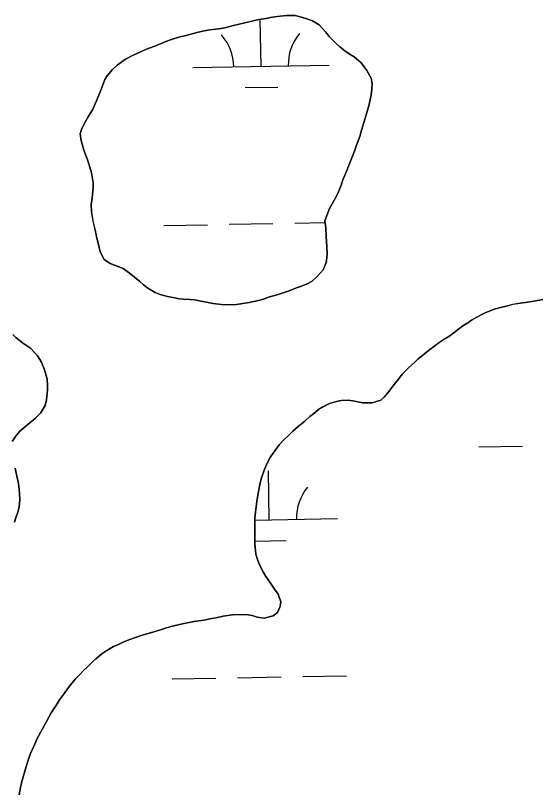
# Model space of a CAD drawing. Extents: x 3957609 to 3995875, y 234277 to 260273.
# Drawn here: x 3965169 to 3965552, y 254056 to 254626 of the extents above; entities that cross this region are included whole.
import ezdxf

# ---------------------------------------------------------------- set-up
doc = ezdxf.new("R2010")
doc.units = 0
doc.layers.add('V-TOPO-SHOR', color=7, linetype='Continuous')
doc.layers.add('V-WETL-SWMP', color=7, linetype='Continuous')

msp = doc.modelspace()

# ---------------------------------------------------------------- linework, layer by layer
at = {"layer": 'V-TOPO-SHOR'}
for points in [[(3965399.713, 254484.673), (3965403.859, 254491.845), (3965405.702, 254495.661), (3965408.161, 254501.766), (3965409.546, 254505.583), (3965411.852, 254511.232), (3965414.158, 254516.878), (3965415.542, 254520.542), (3965418.002, 254526.647), (3965419.389, 254530.923), (3965421.848, 254537.487), (3965423.081, 254541.915), (3965424.314, 254545.886), (3965425.701, 254550.158), (3965427.394, 254555.808), (3965428.783, 254560.849), (3965430.175, 254568.027), (3965430.798, 254571.998), (3965430.96, 254576.123), (3965430.206, 254580.249), (3965427.165, 254585.756), (3965422.901, 254591.421), (3965417.869, 254595.712), (3965414.969, 254597.553), (3965411.004, 254600.314), (3965407.344, 254603.072), (3965404.905, 254605.37), (3965401.55, 254608.436), (3965399.57, 254610.732), (3965396.828, 254614.252), (3965392.103, 254619.307), (3965387.223, 254622.223), (3965383.1, 254623.761), (3965379.895, 254624.533), (3965374.396, 254626.075), (3965368.131, 254626.09), (3965361.254, 254625.342), (3965356.517, 254624.591), (3965353.306, 254623.988), (3965347.803, 254623.085), (3965343.828, 254622.178), (3965337.712, 254620.665), (3965333.432, 254619.759), (3965329.303, 254618.852), (3965322.883, 254617.187), (3965318.449, 254616.435), (3965312.03, 254615.688), (3965307.902, 254614.781), (3965302.399, 254613.724), (3965298.882, 254612.663), (3965293.531, 254611.301), (3965290.014, 254610.394), (3965283.897, 254608.424), (3965279.768, 254607.058), (3965272.885, 254604.172), (3965265.391, 254601.44), (3965254.682, 254596.576), (3965250.093, 254594.145), (3965243.969, 254589.576), (3965240.6, 254586.528), (3965236.77, 254581.953), (3965234.929, 254579.055), (3965233.238, 254574.476), (3965231.546, 254570.048), (3965228.931, 254563.638), (3965226.166, 254557.533), (3965222.791, 254551.887), (3965219.721, 254546.699), (3965217.724, 254542.427), (3965216.952, 254539.22), (3965217.55, 254534.329), (3965219.52, 254527.294), (3965221.949, 254521.023), (3965223.315, 254517.353), (3965225.285, 254510.626), (3965226.49, 254503.29), (3965226.481, 254500.234), (3965225.543, 254492.136), (3965224.921, 254487.401), (3965225.214, 254482.205), (3965226.266, 254475.633), (3965227.778, 254468.601), (3965229.443, 254461.873), (3965230.196, 254458.205), (3965231.405, 254452.7), (3965234.448, 254447.193), (3965238.872, 254444.279), (3965242.077, 254443.048), (3965248.336, 254440.434), (3965254.131, 254436.447), (3965256.724, 254434.303), (3965260.535, 254430.932), (3965263.28, 254428.632), (3965266.483, 254426.178), (3965271.976, 254422.957), (3965275.486, 254421.572), (3965280.829, 254420.032), (3965286.328, 254418.949), (3965289.535, 254418.328), (3965292.591, 254418.169), (3965297.479, 254417.851)], [(3965297.479, 254417.851), (3965300.689, 254417.538), (3965305.575, 254416.608), (3965310.767, 254415.527), (3965314.433, 254414.906), (3965320.39, 254414.128), (3965324.82, 254413.964), (3965331.392, 254414.253), (3965340.717, 254415.604), (3965347.596, 254417.116), (3965351.266, 254418.175), (3965355.7, 254419.692), (3965358.606, 254420.602), (3965362.735, 254421.814), (3965369.309, 254423.938), (3965376.192, 254426.516), (3965379.096, 254427.579), (3965383.381, 254429.402), (3965387.053, 254431.38), (3965390.729, 254434.733), (3965395.017, 254439.458), (3965397.172, 254444.952), (3965397.79, 254448.313), (3965397.95, 254451.369), (3965397.811, 254456.413), (3965397.516, 254460.384), (3965397.371, 254463.9), (3965397.082, 254470.319), (3965396.177, 254475.515), (3965399.713, 254484.673)], [(3965556.199, 254417.718), (3965549.492, 254416.667), (3965543.395, 254415.615), (3965539.584, 254415.015), (3965534.247, 254414.265), (3965531.197, 254413.511), (3965528.148, 254412.758), (3965525.098, 254412.002), (3965520.523, 254410.642), (3965513.812, 254408.07), (3965510.301, 254406.249), (3965507.709, 254404.732), (3965503.74, 254402.608), (3965501.145, 254400.785), (3965497.483, 254398.51), (3965492.138, 254394.256), (3965487.1, 254390.762), (3965482.979, 254388.184), (3965479.62, 254385.904), (3965477.025, 254383.93), (3965472.293, 254380.285), (3965469.239, 254377.856), (3965464.809, 254374.362), (3965462.212, 254371.775), (3965457.631, 254367.673), (3965453.047, 254362.961), (3965450.297, 254359.463), (3965446.168, 254354.14), (3965443.569, 254350.488), (3965439.748, 254346.079), (3965437.304, 254343.951), (3965430.9, 254342.139), (3965424.042, 254342.003), (3965416.73, 254343.546)], [(3965167.036, 254313.663), (3965169.492, 254317.323), (3965172.709, 254321.288), (3965175.466, 254323.725), (3965178.527, 254326.011), (3965184.192, 254330.733), (3965187.868, 254334.545), (3965191.092, 254340.037), (3965192.171, 254344.16), (3965192.954, 254351.492), (3965192.962, 254354.701), (3965192.669, 254359.284), (3965190.848, 254365.402), (3965188.573, 254371.824), (3965185.681, 254376.416), (3965183.701, 254378.714), (3965180.502, 254382.083), (3965174.55, 254385.917), (3965169.672, 254389.902), (3965167.384, 254392.2)], [(3965416.73, 254343.546), (3965413.38, 254344.01), (3965408.35, 254343.718), (3965404.844, 254343.118), (3965399.81, 254341.455), (3965394.927, 254339.179), (3965391.722, 254337.055), (3965387.905, 254333.865), (3965385.156, 254331.89), (3965381.49, 254328.636), (3965376.606, 254324.688), (3965372.786, 254321.192), (3965370.038, 254318.607), (3965365.76, 254314.351), (3965362.858, 254311.31), (3965359.034, 254306.139), (3965356.433, 254302.487), (3965353.525, 254296.704), (3965351.686, 254292.747), (3965349.537, 254286.351), (3965348.612, 254282.087), (3965347.377, 254275.689), (3965346.447, 254269.75), (3965345.362, 254261.826), (3965344.893, 254257.714), (3965345.03, 254251.465), (3965345.02, 254247.199), (3965344.999, 254238.817), (3965345.74, 254231.045), (3965347.1, 254226.316), (3965348.616, 254222.654), (3965351.194, 254217.467), (3965353.015, 254214.567), (3965355.901, 254210.446), (3965359.392, 254205.408), (3965361.975, 254201.593), (3965363.941, 254195.948), (3965363.628, 254192.598), (3965361.637, 254188.336), (3965358.43, 254185.751), (3965351.721, 254184.092), (3965346.693, 254184.867), (3965343.037, 254185.944), (3965339.992, 254186.409), (3965334.81, 254186.724), (3965328.564, 254186.435), (3965321.703, 254185.538), (3965316.671, 254184.332), (3965313.317, 254183.732), (3965307.523, 254182.526), (3965300.359, 254181.631), (3965296.853, 254180.877), (3965291.821, 254179.976), (3965288.618, 254179.069), (3965283.434, 254177.862), (3965278.705, 254176.503), (3965275.656, 254175.444), (3965270.927, 254174.084), (3965264.982, 254172.423), (3965261.625, 254171.364), (3965256.745, 254169.547), (3965253.39, 254168.489), (3965248.813, 254166.672), (3965244.389, 254164.548), (3965241.186, 254163.186), (3965236.301, 254160.303), (3965232.791, 254158.025), (3965228.361, 254154.226), (3965225.613, 254151.795), (3965221.793, 254147.843), (3965219.35, 254145.715), (3965217.056, 254143.13), (3965213.39, 254139.483), (3965210.945, 254136.745), (3965207.582, 254132.333), (3965205.289, 254129.14), (3965201.77, 254124.119), (3965199.476, 254120.467), (3965195.651, 254114.534), (3965191.977, 254107.686), (3965189.222, 254102.815), (3965185.394, 254095.815), (3965183.402, 254091.248), (3965180.491, 254084.703), (3965178.957, 254080.744), (3965177.268, 254075.264), (3965176.193, 254071.913), (3965175.421, 254068.409), (3965173.885, 254063.385), (3965173.115, 254059.881), (3965172.033, 254054.399)], [(3965168.724, 254254.525), (3965169.801, 254257.732), (3965171.341, 254262.619), (3965172.113, 254265.978), (3965172.584, 254270.713), (3965172.443, 254275.45), (3965172.146, 254278.507), (3965171.697, 254282.939), (3965170.034, 254290.431), (3965169.127, 254294.099)]]:
    msp.add_lwpolyline(points, dxfattribs=at)
at = {"layer": 'V-WETL-SWMP'}
for p, q in [((3965349.481, 254588.847), (3965348.855, 254623.258)), ((3965299.489, 254587.938), (3965399.473, 254589.756)), ((3965337.763, 254573.2), (3965361.759, 254573.636)), ((3965278.184, 254472.099), (3965310.178, 254472.681)), ((3965326.176, 254472.972), (3965358.17, 254473.554)), ((3965374.168, 254473.844), (3965396.397, 254474.249)), ((3965509.173, 254309.771), (3965541.168, 254310.353)), ((3965355.529, 254256.227), (3965354.875, 254292.221)), ((3965344.93, 254256.034), (3965405.521, 254257.136)), ((3965345.003, 254240.602), (3965367.808, 254241.016)), ((3965284.232, 254139.479), (3965316.226, 254140.061)), ((3965332.224, 254140.352), (3965364.218, 254140.934)), ((3965380.216, 254141.224), (3965412.211, 254141.806))]:
    msp.add_line(p, q, dxfattribs=at)
for points in [[(3965297.48, 254417.851), (3965292.591, 254418.169), (3965289.535, 254418.329), (3965286.328, 254418.948), (3965280.83, 254420.032), (3965275.486, 254421.573), (3965271.975, 254422.957), (3965266.483, 254426.179), (3965263.28, 254428.632), (3965260.535, 254430.931), (3965256.724, 254434.302), (3965254.132, 254436.447), (3965248.335, 254440.435), (3965242.077, 254443.048), (3965238.871, 254444.278), (3965234.448, 254447.192), (3965231.405, 254452.7), (3965230.197, 254458.204), (3965229.442, 254461.873), (3965227.778, 254468.6), (3965226.267, 254475.633), (3965225.214, 254482.206), (3965224.921, 254487.402), (3965225.544, 254492.137), (3965226.481, 254500.233), (3965226.489, 254503.289), (3965225.285, 254510.626), (3965223.315, 254517.354), (3965221.949, 254521.024), (3965219.52, 254527.295), (3965217.551, 254534.329), (3965216.952, 254539.22), (3965217.724, 254542.426), (3965219.721, 254546.7), (3965222.79, 254551.887), (3965226.166, 254557.532), (3965228.931, 254563.637), (3965231.545, 254570.048), (3965233.237, 254574.475), (3965234.929, 254579.055), (3965236.77, 254581.953), (3965240.601, 254586.528), (3965243.97, 254589.575), (3965250.093, 254594.144), (3965254.683, 254596.577), (3965265.391, 254601.44), (3965272.885, 254604.172), (3965279.768, 254607.058), (3965283.897, 254608.423), (3965290.014, 254610.394), (3965293.53, 254611.302), (3965298.882, 254612.664), (3965302.399, 254613.724), (3965307.902, 254614.78), (3965312.03, 254615.687), (3965318.449, 254616.435), (3965322.882, 254617.188), (3965329.304, 254618.853), (3965333.431, 254619.759), (3965337.712, 254620.665), (3965343.828, 254622.178), (3965347.803, 254623.085), (3965353.306, 254623.988), (3965356.516, 254624.591), (3965361.254, 254625.343), (3965368.132, 254626.09), (3965374.397, 254626.075), (3965379.894, 254624.533), (3965383.1, 254623.761), (3965387.222, 254622.223), (3965392.104, 254619.307), (3965396.828, 254614.253), (3965399.57, 254610.732), (3965401.551, 254608.435), (3965404.905, 254605.371), (3965407.344, 254603.073), (3965411.004, 254600.313), (3965414.97, 254597.553), (3965417.868, 254595.712), (3965422.9, 254591.422), (3965427.164, 254585.757), (3965430.206, 254580.249), (3965430.96, 254576.122), (3965430.797, 254571.997), (3965430.176, 254568.026), (3965428.783, 254560.848), (3965427.395, 254555.809), (3965425.7, 254550.159), (3965424.314, 254545.885), (3965423.082, 254541.915), (3965421.849, 254537.487), (3965419.388, 254530.923), (3965418.002, 254526.648), (3965415.542, 254520.542), (3965414.158, 254516.878), (3965411.852, 254511.231), (3965409.546, 254505.583), (3965408.161, 254501.766), (3965405.701, 254495.661), (3965403.858, 254491.845), (3965399.714, 254484.674)], [(3965399.714, 254484.674), (3965396.177, 254475.515), (3965397.081, 254470.318), (3965397.371, 254463.9), (3965397.515, 254460.385), (3965397.81, 254456.412), (3965397.951, 254451.369), (3965397.79, 254448.313), (3965397.171, 254444.953), (3965395.018, 254439.458), (3965390.728, 254434.732), (3965387.052, 254431.38), (3965383.38, 254429.402), (3965379.097, 254427.579), (3965376.192, 254426.517), (3965369.309, 254423.937), (3965362.734, 254421.814), (3965358.605, 254420.602), (3965355.7, 254419.692), (3965351.265, 254418.175), (3965347.595, 254417.115), (3965340.716, 254415.604), (3965331.392, 254414.252), (3965324.821, 254413.963), (3965320.39, 254414.127), (3965314.433, 254414.906), (3965310.767, 254415.526), (3965305.575, 254416.608), (3965300.688, 254417.537), (3965297.48, 254417.851)], [(3965416.731, 254343.545), (3965424.042, 254342.003), (3965430.9, 254342.138), (3965437.304, 254343.951), (3965439.748, 254346.078), (3965443.569, 254350.488), (3965446.168, 254354.139), (3965450.296, 254359.462), (3965453.048, 254362.961), (3965457.631, 254367.673), (3965462.213, 254371.776), (3965464.81, 254374.361), (3965469.238, 254377.855), (3965472.292, 254380.285), (3965477.026, 254383.931), (3965479.621, 254385.905), (3965482.979, 254388.183), (3965487.1, 254390.763), (3965492.138, 254394.256), (3965497.482, 254398.509), (3965501.145, 254400.786), (3965503.74, 254402.608), (3965507.708, 254404.732), (3965510.302, 254406.249), (3965513.812, 254408.069), (3965520.523, 254410.643), (3965525.098, 254412.003), (3965528.148, 254412.758), (3965531.198, 254413.512), (3965534.247, 254414.266), (3965539.583, 254415.015), (3965543.394, 254415.615), (3965549.492, 254416.667), (3965556.2, 254417.717)], [(3965167.385, 254392.199), (3965169.672, 254389.902), (3965174.551, 254385.917), (3965180.501, 254382.082), (3965183.701, 254378.713), (3965185.682, 254376.416), (3965188.573, 254371.825), (3965190.849, 254365.402), (3965192.668, 254359.285), (3965192.962, 254354.701), (3965192.954, 254351.492), (3965192.172, 254344.159), (3965191.092, 254340.037), (3965187.869, 254334.544), (3965184.193, 254330.733), (3965178.528, 254326.011), (3965175.466, 254323.726), (3965172.71, 254321.288), (3965169.491, 254317.324), (3965167.037, 254313.663)], [(3965172.034, 254054.399), (3965173.114, 254059.882), (3965173.885, 254063.385), (3965175.421, 254068.41), (3965176.192, 254071.913), (3965177.267, 254075.263), (3965178.957, 254080.745), (3965180.491, 254084.703), (3965183.402, 254091.249), (3965185.395, 254095.816), (3965189.222, 254102.816), (3965191.977, 254107.686), (3965195.651, 254114.534), (3965199.476, 254120.468), (3965201.771, 254124.119), (3965205.288, 254129.14), (3965207.582, 254132.334), (3965210.946, 254136.745), (3965213.391, 254139.482), (3965217.057, 254143.13), (3965219.35, 254145.715), (3965221.793, 254147.842), (3965225.613, 254151.795), (3965228.362, 254154.226), (3965232.791, 254158.025), (3965236.301, 254160.302), (3965241.185, 254163.186), (3965244.389, 254164.549), (3965248.813, 254166.672), (3965253.389, 254168.489), (3965256.745, 254169.547), (3965261.626, 254171.364), (3965264.981, 254172.422), (3965270.928, 254174.084), (3965275.656, 254175.443), (3965278.706, 254176.502), (3965283.434, 254177.862), (3965288.618, 254179.068), (3965291.82, 254179.975), (3965296.852, 254180.877), (3965300.358, 254181.63), (3965307.523, 254182.526), (3965313.317, 254183.731), (3965316.671, 254184.332), (3965321.703, 254185.539), (3965328.563, 254186.436), (3965334.811, 254186.725), (3965339.992, 254186.408), (3965343.038, 254185.943), (3965346.693, 254184.867), (3965351.72, 254184.092), (3965358.429, 254185.752), (3965361.636, 254188.335), (3965363.628, 254192.597), (3965363.941, 254195.949), (3965361.974, 254201.592), (3965359.393, 254205.408), (3965355.9, 254210.446), (3965353.015, 254214.567), (3965351.194, 254217.467), (3965348.616, 254222.655), (3965347.101, 254226.316), (3965345.741, 254231.044), (3965344.999, 254238.817), (3965345.02, 254247.199), (3965345.03, 254251.466), (3965344.893, 254257.714), (3965345.361, 254261.827), (3965346.447, 254269.749), (3965347.377, 254275.69), (3965348.612, 254282.087), (3965349.537, 254286.352), (3965351.686, 254292.747), (3965353.524, 254296.704), (3965356.434, 254302.488), (3965359.034, 254306.139), (3965362.857, 254311.311), (3965365.76, 254314.351), (3965370.037, 254318.608), (3965372.787, 254321.191), (3965376.605, 254324.687), (3965381.491, 254328.637), (3965385.157, 254331.89), (3965387.905, 254333.864), (3965391.723, 254337.055), (3965394.928, 254339.18), (3965399.81, 254341.454), (3965404.843, 254343.118), (3965408.35, 254343.718), (3965413.379, 254344.011), (3965416.731, 254343.545)], [(3965169.127, 254294.099), (3965170.035, 254290.43), (3965171.697, 254282.939), (3965172.145, 254278.507), (3965172.443, 254275.45), (3965172.584, 254270.713), (3965172.113, 254265.977), (3965171.341, 254262.618), (3965169.801, 254257.732), (3965168.723, 254254.526)]]:
    msp.add_lwpolyline(points, dxfattribs=at)
for centre, start, end in [((3965294.239, 254588.317), 0.26988, 41.81354), ((3965404.706, 254590.326), 140.26988, 181.81353), ((3965410.754, 254257.706), 140.26988, 181.81353)]:
    msp.add_arc(centre, 35.246, start, end, dxfattribs=at)

doc.saveas('drawing.dxf')
